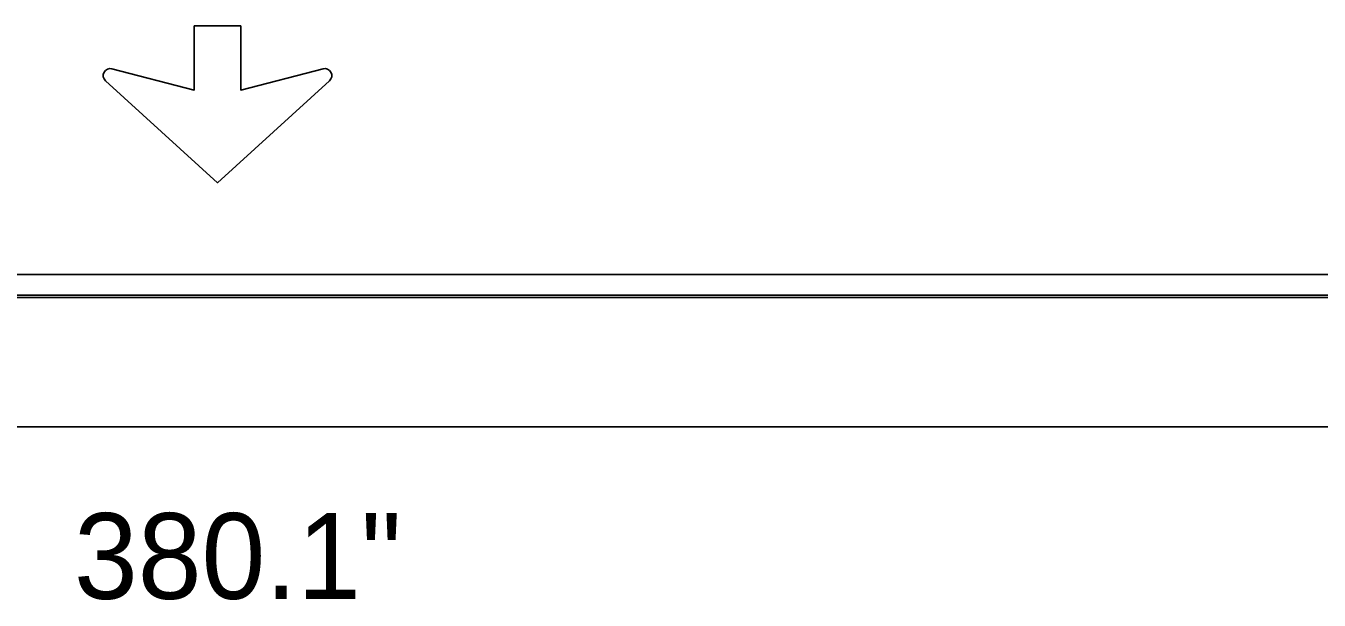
# Model space of a CAD drawing. Extents: x 1806251 to 1809821, y 414895 to 422886.
# Drawn here: x 1809677.427 to 1809678.559, y 415191.576 to 415192.078 of the extents above; entities that cross this region are included whole.
import ezdxf

# ---------------------------------------------------------------- set-up
doc = ezdxf.new("R2010")
doc.units = 0
for name, color, linetype in [('GSBWFILL', 7, 'Continuous'), ('GSCOLORFILL', 7, 'Continuous'), ('GSDIMS', 7, 'Continuous'), ('GSOUTLINE', 7, 'Continuous')]:
    doc.layers.add(name, color=color, linetype=linetype)

msp = doc.modelspace()

# ---------------------------------------------------------------- linework, layer by layer
at = {"layer": 'GSBWFILL'}
for p, q in [((1809679.5151, 415191.8606), (1809675.6753, 415191.8606)), ((1809675.6753, 415191.8406), (1809679.5151, 415191.8406))]:
    msp.add_line(p, q, dxfattribs=at)
for points in [[(1809677.5028, 415192.0405), (1809677.5748, 415192.022), (1809677.5748, 415192.0781), (1809677.6154, 415192.0781), (1809677.6154, 415192.022), (1809677.6874, 415192.0405)], [(1809677.6931, 415192.03), (1809677.5951, 415191.9409), (1809677.4971, 415192.03)]]:
    msp.add_lwpolyline(points, dxfattribs=at)
for centre, start, end in [((1809677.5013, 415192.0346), 75.5925, 227.6952), ((1809677.6889, 415192.0346), 312.3048, 104.4075)]:
    msp.add_arc(centre, 0.00615, start, end, dxfattribs=at)
at = {"layer": 'GSCOLORFILL'}
for p, q in [((1809679.5151, 415191.8606), (1809675.6753, 415191.8606)), ((1809679.5151, 415191.8426), (1809675.6751, 415191.8426)), ((1809675.6751, 415191.8406), (1809679.5151, 415191.8406)), ((1809675.6751, 415191.8406), (1809679.5151, 415191.8406)), ((1809675.6753, 415191.8406), (1809679.5151, 415191.8406))]:
    msp.add_line(p, q, dxfattribs=at)
for points in [[(1809677.5028, 415192.0405), (1809677.5748, 415192.022), (1809677.5748, 415192.0781), (1809677.6154, 415192.0781), (1809677.6154, 415192.022), (1809677.6874, 415192.0405)], [(1809677.6931, 415192.03), (1809677.5951, 415191.9409), (1809677.4971, 415192.03)]]:
    msp.add_lwpolyline(points, dxfattribs=at)
for centre, start, end in [((1809677.5013, 415192.0346), 75.5925, 227.6952), ((1809677.6889, 415192.0346), 312.3048, 104.4075)]:
    msp.add_arc(centre, 0.00615, start, end, dxfattribs=at)
at = {"layer": 'GSDIMS'}
msp.add_line((1809675.6946, 415191.7276), (1809679.4956, 415191.7276), dxfattribs=at)
at = {"layer": 'GSOUTLINE'}
for p, q in [((1809675.6751, 415191.8606), (1809679.5151, 415191.8606)), ((1809675.6751, 415191.8406), (1809679.5151, 415191.8406))]:
    msp.add_line(p, q, dxfattribs=at)
for points in [[(1809677.5028, 415192.0405), (1809677.5748, 415192.022), (1809677.5748, 415192.0781), (1809677.6154, 415192.0781), (1809677.6154, 415192.022), (1809677.6874, 415192.0405)], [(1809677.6931, 415192.03), (1809677.5951, 415191.9409), (1809677.4971, 415192.03)]]:
    msp.add_lwpolyline(points, dxfattribs=at)
for centre, start, end in [((1809677.5013, 415192.0346), 75.5925, 227.6952), ((1809677.6889, 415192.0346), 312.3048, 104.4075)]:
    msp.add_arc(centre, 0.00615, start, end, dxfattribs=at)

# ---------------------------------------------------------------- texts
at = {"layer": 'GSDIMS'}
msp.add_text('380.1"', height=0.075, dxfattribs=at).set_placement((1809677.4696, 415191.5771))

doc.saveas('drawing.dxf')
